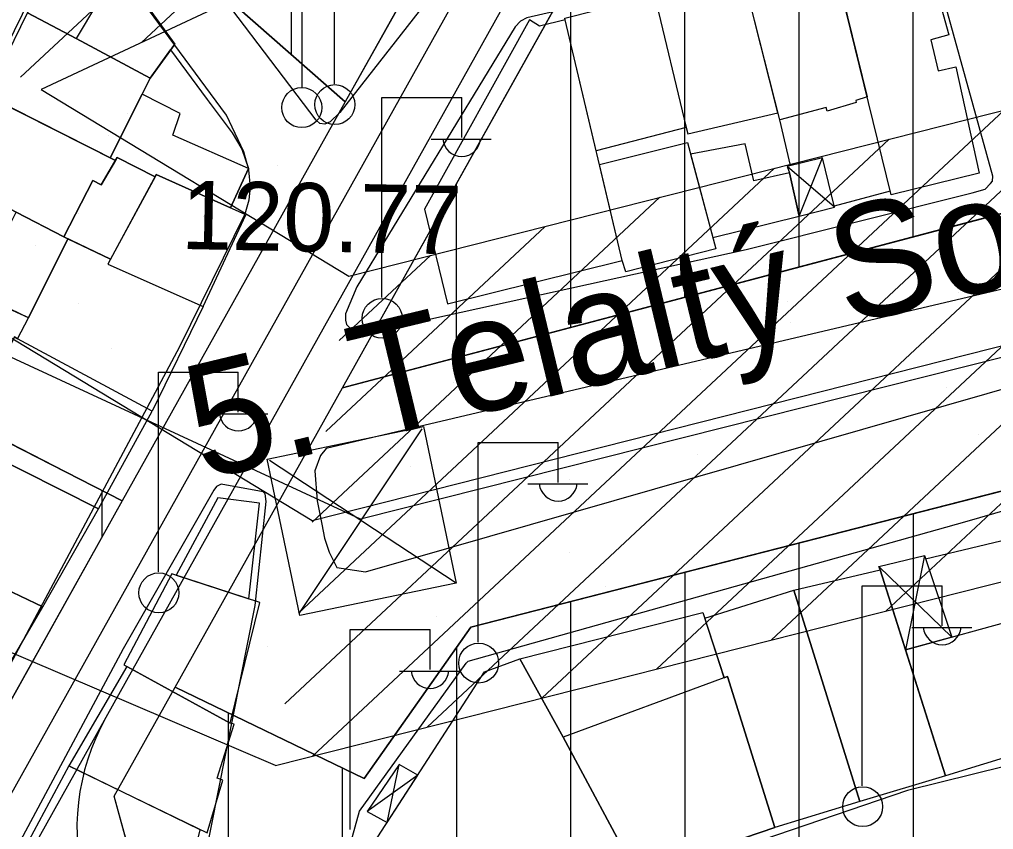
# Model space of a CAD drawing. Extents: x 417997 to 421451, y 4451742 to 4455216.
# Drawn here: x 419327.7 to 419413, y 4452532.5 to 4452603.5 of the extents above; entities that cross this region are included whole.
import ezdxf

# ---------------------------------------------------------------- set-up
doc = ezdxf.new("R2010")
doc.units = 0
for name, color, linetype in [('ADA', 7, 'Continuous'), ('ADAKENARI', 7, 'Continuous'), ('B_Mesken', 7, 'Continuous'), ('B_Sundurma', 7, 'Continuous'), ('B_Teras', 7, 'Continuous'), ('Default', 7, 'Continuous'), ('Hat_ENH', 7, 'Continuous'), ('KALDIRIM', 7, 'Continuous'), ('PL_AYA_PARK_DINLENME', 7, 'Continuous'), ('PL_KON_MEV_350', 7, 'Continuous'), ('S_Elektrik_Diregi', 7, 'Continuous'), ('S_Pilon', 7, 'Continuous'), ('S_Telefon_Diregi', 7, 'Continuous'), ('Sinir_Duvar_tek_tarafa_ait', 7, 'Continuous'), ('TA_ENH_154', 7, 'Continuous'), ('TA_ENH_KORUMA', 7, 'Continuous'), ('TA_ENH_TARAMA', 7, 'Continuous'), ('TR_ORTAYOGUNKONUT', 7, 'Continuous'), ('TR_PARKALANI', 7, 'Continuous'), ('Y_Cadde_Yol', 7, 'Continuous'), ('Y_Kot_Noktasi', 7, 'Continuous'), ('Yol_Sose', 7, 'Continuous')]:
    doc.layers.add(name, color=color, linetype=linetype)

# ---------------------------------------------------------------- blocks, each defined once
blk = doc.blocks.new('POINT_DISPLAY')
at = {"layer": 'Default'}
blk.add_line((0, 0), (0, 0), dxfattribs=at)

msp = doc.modelspace()

# ---------------------------------------------------------------- linework, layer by layer
at = {"layer": 'ADA'}
for p, q in [((419356.186, 4452596.266), (419335.23, 4452614.666)), ((419356.186, 4452596.266), (419335.23, 4452614.666)), ((419355.942, 4452571.224), (419440.239, 4452593.522)), ((419355.942, 4452571.224), (419440.239, 4452593.522)), ((419367.191, 4452550.252), (419515.874, 4452588.404)), ((419367.191, 4452550.252), (419515.874, 4452588.404)), ((419313.103, 4452573.362), (419336.659, 4452561.311)), ((419313.103, 4452573.362), (419336.659, 4452561.311)), ((419357.849, 4452536.976), (419367.191, 4452550.252)), ((419357.849, 4452536.976), (419367.191, 4452550.252)), ((419341.294, 4452545.002), (419357.849, 4452536.976)), ((419341.294, 4452545.002), (419357.849, 4452536.976))]:
    msp.add_line(p, q, dxfattribs=at)
at = {"layer": 'ADAKENARI'}
for p, q in [((419371.522, 4452623.719), (419356.186, 4452596.266)), ((419371.522, 4452623.719), (419356.186, 4452596.266)), ((419355.942, 4452571.224), (419381.611, 4452617.175)), ((419355.942, 4452571.224), (419381.611, 4452617.175)), ((419356.186, 4452596.266), (419336.659, 4452561.311)), ((419356.186, 4452596.266), (419336.659, 4452561.311)), ((419341.294, 4452545.002), (419355.942, 4452571.224)), ((419341.294, 4452545.002), (419355.942, 4452571.224)), ((419336.659, 4452561.311), (419301.406, 4452498.205)), ((419336.659, 4452561.311), (419301.406, 4452498.205)), ((419335.951, 4452535.438), (419341.294, 4452545.002)), ((419335.951, 4452535.438), (419341.294, 4452545.002)), ((419339.702, 4452521.651), (419335.951, 4452535.438)), ((419339.702, 4452521.651), (419335.951, 4452535.438))]:
    msp.add_line(p, q, dxfattribs=at)
at = {"layer": 'B_Mesken'}
for points in [[(419332.358, 4452612.053), (419334.239, 4452610.801), (419336.361, 4452608.092), (419341.247, 4452601.337), (419339.088, 4452598.336), (419332.608, 4452601.817), (419328.341, 4452604.063)], [(419404.011, 4452588.114), (419398.857, 4452609.089), (419406.531, 4452611.189), (419409.056, 4452602.16), (419407.472, 4452601.713), (419408.119, 4452598.998), (419409.68, 4452599.332), (419411.707, 4452590.033)], [(419401.899, 4452596.708), (419400.902, 4452596.394), (419400.947, 4452596.213), (419398.385, 4452595.452), (419398.318, 4452595.791), (419394.238, 4452594.695), (419391.131, 4452607.021), (419398.857, 4452609.089)], [(419386.061, 4452594.033), (419386.195, 4452593.467), (419394.079, 4452595.327), (419391.131, 4452607.021), (419391.019, 4452607.565), (419383.27, 4452605.609)], [(419375.452, 4452603.461), (419375.407, 4452603.62), (419383.27, 4452605.609), (419386.061, 4452594.033), (419378.172, 4452591.986)], [(419336.065, 4452591.147), (419324.804, 4452596.817), (419328.341, 4452604.063), (419332.608, 4452601.817), (419339.088, 4452598.336), (419335.608, 4452591.381)], [(419372.338, 4452603.452), (419363.12, 4452586.858), (419365.149, 4452578.589), (419380.452, 4452582.371), (419375.452, 4452603.461), (419373.214, 4452602.91)], [(419340.888, 4452600.839), (419344.083, 4452596.487), (419346.292, 4452593.567), (419347.117, 4452592.139), (419347.702, 4452590.428), (419346.13, 4452586.996), (419339.637, 4452589.913), (419339.526, 4452589.708), (419336.208, 4452591.386), (419336.065, 4452591.147), (419335.608, 4452591.381), (419338.396, 4452596.953), (419339.088, 4452598.336)], [(419321.665, 4452589.603), (419325.172, 4452596.632), (419336.065, 4452591.147), (419334.798, 4452589.018), (419334.076, 4452589.382), (419331.528, 4452584.44), (419327.352, 4452586.606)], [(419378.46, 4452590.772), (419386.164, 4452592.716), (419388.646, 4452583.405), (419380.761, 4452581.371), (419380.452, 4452582.371)], [(419388.384, 4452584.39), (419395.958, 4452586.273), (419395.084, 4452590.07), (419391.968, 4452589.353), (419391.229, 4452592.604), (419386.435, 4452591.701)], [(419335.636, 4452582.505), (419331.528, 4452584.44), (419334.076, 4452589.382), (419334.798, 4452589.018), (419336.208, 4452591.386), (419339.526, 4452589.708)], [(419322.177, 4452580.393), (419318.111, 4452582.33), (419321.665, 4452589.603), (419327.352, 4452586.606), (419331.528, 4452584.44), (419331.873, 4452584.278), (419328.43, 4452577.349), (419322.104, 4452580.243)], [(419335.384, 4452582.039), (419343.735, 4452578.35), (419347.491, 4452586.384), (419339.637, 4452589.913)], [(419327.478, 4452575.515), (419328.43, 4452577.349), (419331.873, 4452584.278), (419335.636, 4452582.505), (419335.384, 4452582.039), (419343.735, 4452578.35), (419339.272, 4452569.168)], [(419318.111, 4452582.33), (419313.831, 4452573.789), (419320.464, 4452569.895), (419319.464, 4452568.251), (419322.807, 4452566.583), (419327.213, 4452575.685), (419327.478, 4452575.515), (419328.43, 4452577.349)], [(419327.478, 4452575.515), (419327.213, 4452575.685), (419322.807, 4452566.583), (419324.658, 4452565.607), (419334.574, 4452560.629), (419339.272, 4452569.168)], [(419329.692, 4452552.023), (419334.574, 4452560.629), (419324.658, 4452565.607), (419319.601, 4452556.849)], [(419347.74, 4452552.729), (419348.676, 4452561.125), (419345.023, 4452561.591), (419341.369, 4452554.803)], [(419314.737, 4452548.305), (419324.314, 4452543.51), (419326.493, 4452547.046), (419326.809, 4452547.067), (419329.692, 4452552.023), (419319.28, 4452557.003)], [(419395.476, 4452553.503), (419403.05, 4452555.262), (419408.773, 4452537.22), (419401.265, 4452534.964)], [(419336.784, 4452546.943), (419346.098, 4452541.85), (419348.709, 4452552.414), (419340.99, 4452554.926)], [(419387.674, 4452551.046), (419395.476, 4452553.503), (419401.265, 4452534.964), (419393.826, 4452532.687), (419389.656, 4452545.925), (419389.379, 4452545.823)], [(419375.284, 4452540.613), (419371.476, 4452547.475), (419387.511, 4452551.542), (419389.379, 4452545.823), (419389.656, 4452545.925), (419393.826, 4452532.687), (419381.734, 4452528.583)], [(419405.273, 4452548.253), (419415.855, 4452551.175), (419419.14, 4452540.278), (419415.566, 4452538.958), (419415.432, 4452539.275), (419408.773, 4452537.22)], [(419381.734, 4452528.583), (419373.408, 4452515.536), (419355.954, 4452527.09), (419368.396, 4452546.322), (419371.476, 4452547.475), (419375.284, 4452540.613)], [(419337.057, 4452546.794), (419331.967, 4452538.091), (419344.08, 4452532.221), (419345.474, 4452536.847), (419344.955, 4452537.029), (419346.462, 4452541.746), (419346.098, 4452541.85)], [(419331.967, 4452538.091), (419327.155, 4452529.107), (419341.04, 4452522.331), (419343.491, 4452532.506)]]:
    msp.add_lwpolyline(points, close=True, dxfattribs=at)
at = {"layer": 'B_Sundurma'}
for p, q in [((419395.958, 4452586.273), (419397.998, 4452591.358)), ((419399.03, 4452587.058), (419394.88, 4452590.618)), ((419406.917, 4452556.521), (419405.273, 4452548.253)), ((419402.937, 4452555.557), (419409.327, 4452549.373)), ((419359.863, 4452533.132), (419360.9, 4452538.228)), ((419362.554, 4452537.292), (419358.118, 4452534.085))]:
    msp.add_line(p, q, dxfattribs=at)
for points in [[(419395.958, 4452586.273), (419399.03, 4452587.058), (419397.998, 4452591.358), (419394.88, 4452590.618), (419395.084, 4452590.07)], [(419403.05, 4452555.262), (419402.937, 4452555.557), (419406.917, 4452556.521), (419409.327, 4452549.373), (419405.273, 4452548.253)], [(419359.863, 4452533.132), (419362.554, 4452537.292), (419360.9, 4452538.228), (419358.118, 4452534.085)]]:
    msp.add_lwpolyline(points, close=True, dxfattribs=at)
at = {"layer": 'B_Teras'}
for points in [[(419332.608, 4452601.817), (419339.088, 4452598.336), (419341.247, 4452601.337), (419336.361, 4452608.092)], [(419346.13, 4452586.996), (419347.702, 4452590.428), (419341.084, 4452593.367), (419341.724, 4452595.265), (419338.396, 4452596.953), (419335.608, 4452591.381), (419336.065, 4452591.147), (419336.208, 4452591.386), (419339.526, 4452589.708), (419339.637, 4452589.913)], [(419328.43, 4452577.349), (419322.104, 4452580.243), (419323.061, 4452582.208), (419324.71, 4452581.366), (419327.352, 4452586.606), (419331.528, 4452584.44), (419331.873, 4452584.278)], [(419375.284, 4452540.613), (419381.734, 4452528.583), (419393.826, 4452532.687), (419389.656, 4452545.925)]]:
    msp.add_lwpolyline(points, close=True, dxfattribs=at)
at = {"layer": 'Hat_ENH'}
msp.add_lwpolyline([(419643.501, 4452631.847), (419357.517, 4452559.702), (419289.183, 4452591.36)], dxfattribs=at)
at = {"layer": 'KALDIRIM'}
for p, q in [((419375.109, 4452621.939), (419305.433, 4452497.212)), ((419375.109, 4452621.939), (419305.433, 4452497.212)), ((419378.052, 4452619.005), (419335.225, 4452542.341)), ((419378.052, 4452619.005), (419335.225, 4452542.341)), ((419335.225, 4452542.341), (419310.163, 4452497.477)), ((419335.225, 4452542.341), (419310.163, 4452497.477))]:
    msp.add_line(p, q, dxfattribs=at)
msp.add_arc((419352.686, 4452532.587), 20, 150.81122, 239.6276, dxfattribs=at)
msp.add_arc((419352.686, 4452532.587), 20, 150.81122, 239.6276, dxfattribs=at)
at = {"layer": 'PL_AYA_PARK_DINLENME'}
for points in [[(419356.186, 4452596.266), (419336.659, 4452561.311), (419313.103, 4452573.362), (419274.9, 4452499.971), (419257.467, 4452508.431), (419327.559, 4452644.431), (419335.23, 4452614.666)], [(419356.186, 4452596.266), (419336.659, 4452561.311), (419313.103, 4452573.362), (419274.9, 4452499.971), (419257.467, 4452508.431), (419327.559, 4452644.431), (419335.23, 4452614.666)], [(419355.942, 4452571.224), (419440.239, 4452593.522), (419446.801, 4452591.054), (419453.496, 4452588.974), (419460.301, 4452587.288), (419467.193, 4452586.002), (419474.148, 4452585.121), (419481.143, 4452584.648), (419488.153, 4452584.584), (419495.155, 4452584.93), (419502.125, 4452585.684), (419509.039, 4452586.843), (419515.874, 4452588.404), (419367.191, 4452550.252), (419357.849, 4452536.976), (419341.294, 4452545.002)], [(419355.942, 4452571.224), (419440.239, 4452593.522), (419446.801, 4452591.054), (419453.496, 4452588.974), (419460.301, 4452587.288), (419467.193, 4452586.002), (419474.148, 4452585.121), (419481.143, 4452584.648), (419488.153, 4452584.584), (419495.155, 4452584.93), (419502.125, 4452585.684), (419509.039, 4452586.843), (419515.874, 4452588.404), (419367.191, 4452550.252), (419357.849, 4452536.976), (419341.294, 4452545.002)]]:
    msp.add_lwpolyline(points, close=True, dxfattribs=at)
at = {"layer": 'PL_KON_MEV_350'}
for points in [[(419368.009, 4452637.891), (419371.522, 4452623.719), (419356.186, 4452596.266), (419335.23, 4452614.666), (419327.559, 4452644.431), (419321.464, 4452668.08)], [(419440.239, 4452593.522), (419355.942, 4452571.224), (419381.611, 4452617.175), (419394.878, 4452620.464), (419420.443, 4452603.882), (419422.807, 4452602.388), (419425.206, 4452600.949), (419427.637, 4452599.566), (419430.1, 4452598.24), (419432.593, 4452596.972), (419435.115, 4452595.763), (419437.664, 4452594.613)], [(419336.659, 4452561.311), (419301.406, 4452498.205), (419287.533, 4452493.841), (419274.9, 4452499.971), (419313.103, 4452573.362)]]:
    msp.add_lwpolyline(points, close=True, dxfattribs=at)
msp.add_lwpolyline([(419463.898, 4452481.029), (419461.577, 4452479.858), (419459.146, 4452478.933), (419456.633, 4452478.266), (419454.064, 4452477.864), (419451.467, 4452477.731), (419448.87, 4452477.868), (419428.334, 4452480.03), (419423.065, 4452480.727), (419417.841, 4452481.702), (419412.676, 4452482.954), (419407.584, 4452484.478), (419402.581, 4452486.271), (419397.68, 4452488.327), (419392.896, 4452490.641), (419388.241, 4452493.205), (419339.702, 4452521.651), (419335.951, 4452535.438), (419341.294, 4452545.002), (419357.849, 4452536.976), (419367.191, 4452550.252), (419515.874, 4452588.404)], dxfattribs=at)
at = {"layer": 'S_Elektrik_Diregi'}
for p, q in [((419355.234, 4452597.867), (419355.234, 4452615.367)), ((419359.385, 4452579.143), (419359.385, 4452596.643)), ((419359.385, 4452596.643), (419366.385, 4452596.643)), ((419366.385, 4452593.143), (419366.385, 4452596.643)), ((419363.725, 4452593.003), (419368.975, 4452593.003)), ((419339.819, 4452555.088), (419339.819, 4452572.588)), ((419339.819, 4452572.588), (419346.819, 4452572.588)), ((419346.819, 4452569.088), (419346.819, 4452572.588)), ((419344.159, 4452568.948), (419349.409, 4452568.948)), ((419367.834, 4452548.938), (419367.834, 4452566.438)), ((419367.834, 4452566.438), (419374.834, 4452566.438)), ((419374.834, 4452562.938), (419374.834, 4452566.438)), ((419372.174, 4452562.798), (419377.424, 4452562.798)), ((419401.472, 4452536.358), (419401.472, 4452553.858)), ((419401.472, 4452553.858), (419408.472, 4452553.858)), ((419408.472, 4452550.358), (419408.472, 4452553.858)), ((419356.61, 4452532.532), (419356.61, 4452550.032)), ((419356.61, 4452550.032), (419363.61, 4452550.032)), ((419363.61, 4452546.532), (419363.61, 4452550.032)), ((419405.812, 4452550.218), (419411.062, 4452550.218)), ((419360.95, 4452546.392), (419366.2, 4452546.392))]:
    msp.add_line(p, q, dxfattribs=at)
for centre in [(419355.27, 4452596.032), (419359.421, 4452577.307), (419339.855, 4452553.253), (419367.87, 4452547.103), (419401.508, 4452534.523)]:
    msp.add_circle(centre, 1.75, dxfattribs=at)
for centre in [(419366.386, 4452593.155), (419346.82, 4452569.101), (419374.835, 4452562.951), (419408.473, 4452550.371), (419363.61, 4452546.545)]:
    msp.add_arc(centre, 1.658, 184.83843, 355.14641, dxfattribs=at)
at = {"layer": 'S_Pilon'}
for p, q in [((419352.157, 4452551.438), (419362.914, 4452567.617)), ((419365.9, 4452554.117), (419349.55, 4452564.838))]:
    msp.add_line(p, q, dxfattribs=at)
msp.add_lwpolyline([(419352.193, 4452551.267), (419349.343, 4452564.974), (419363.05, 4452567.824), (419365.9, 4452554.117), (419352.193, 4452551.267)], dxfattribs=at)
at = {"layer": 'S_Telefon_Diregi'}
msp.add_line((419352.413, 4452597.524), (419352.413, 4452615.024), dxfattribs=at)
msp.add_circle((419352.378, 4452595.774), 1.754, dxfattribs=at)
at = {"layer": 'Sinir_Duvar_tek_tarafa_ait'}
for points in [[(419395.173, 4452590.688), (419394.238, 4452594.695)], [(419403.927, 4452588.455), (419399.01, 4452587.143)], [(419407.013, 4452556.237), (419420.931, 4452559.574)]]:
    msp.add_lwpolyline(points, dxfattribs=at)
at = {"layer": 'TA_ENH_154'}
msp.add_lwpolyline([(421244.229, 4452871.733), (420603.453, 4452866.932), (420104.111, 4452747.147), (419709.07, 4452649.72), (419353.297, 4452559.565), (419284.532, 4452601.288), (419287.681, 4452599.871), (419484.079, 4452691.722), (419833.947, 4454863.938), (419862.826, 4455014.236)], dxfattribs=at)
msp.add_lwpolyline([(421244.229, 4452871.733), (420603.453, 4452866.932), (420104.111, 4452747.147), (419709.07, 4452649.72), (419353.297, 4452559.565), (419284.532, 4452601.288), (419287.681, 4452599.871), (419484.079, 4452691.722), (419833.947, 4454863.938), (419862.826, 4455014.236)], dxfattribs=at)
at = {"layer": 'TA_ENH_KORUMA'}
for points in [[(419883.153, 4455014.021), (419853.647, 4454860.459), (419502.143, 4452678.088), (419329.549, 4452597.37), (419356.508, 4452581.013), (419704.218, 4452669.124), (420099.383, 4452766.582), (420601.013, 4452886.916), (421244.438, 4452891.737)], [(419883.153, 4455014.021), (419853.647, 4454860.459), (419502.143, 4452678.088), (419329.549, 4452597.37), (419356.508, 4452581.013), (419704.218, 4452669.124), (420099.383, 4452766.582), (420601.013, 4452886.916), (421244.438, 4452891.737)], [(419350.087, 4452538.117), (419219.44, 4452593.943), (419113.231, 4452667.121)], [(419350.087, 4452538.117), (419219.44, 4452593.943), (419113.231, 4452667.121)]]:
    msp.add_lwpolyline(points, dxfattribs=at)
at = {"layer": 'TA_ENH_TARAMA'}
for p, q in [((419338.331, 4452601.477), (419432.919, 4452689.876)), ((419338.331, 4452601.477), (419432.919, 4452689.876)), ((419327.741, 4452598.424), (419418.259, 4452683.021)), ((419327.741, 4452598.424), (419418.259, 4452683.021)), ((419350.087, 4452538.117), (419713.921, 4452630.315)), ((419350.087, 4452538.117), (419713.921, 4452630.315)), ((419403.542, 4452551.663), (419464.127, 4452608.284)), ((419403.542, 4452551.663), (419464.127, 4452608.284)), ((419393.494, 4452549.117), (419454.079, 4452605.738)), ((419393.494, 4452549.117), (419454.079, 4452605.738)), ((419383.446, 4452546.571), (419444.031, 4452603.192)), ((419383.446, 4452546.571), (419444.031, 4452603.192)), ((419373.398, 4452544.024), (419433.983, 4452600.645)), ((419373.398, 4452544.024), (419433.983, 4452600.645)), ((419363.351, 4452541.478), (419423.935, 4452598.099)), ((419363.351, 4452541.478), (419423.935, 4452598.099)), ((419353.303, 4452538.932), (419413.887, 4452595.553)), ((419353.303, 4452538.932), (419413.887, 4452595.553)), ((419350.897, 4452543.528), (419403.839, 4452593.007)), ((419350.897, 4452543.528), (419403.839, 4452593.007)), ((419352.088, 4452551.485), (419393.791, 4452590.461)), ((419352.088, 4452551.485), (419393.791, 4452590.461)), ((419353.279, 4452559.443), (419383.743, 4452587.914)), ((419353.279, 4452559.443), (419383.743, 4452587.914)), ((419354.47, 4452567.401), (419373.695, 4452585.368)), ((419354.47, 4452567.401), (419373.695, 4452585.368)), ((419355.662, 4452575.359), (419363.647, 4452582.822)), ((419355.662, 4452575.359), (419363.647, 4452582.822))]:
    msp.add_line(p, q, dxfattribs=at)
at = {"layer": 'TR_ORTAYOGUNKONUT'}
for p, q in [((419351.464, 4452600.412), (419351.464, 4452648.622)), ((419351.464, 4452600.412), (419351.464, 4452648.622)), ((419395.942, 4452581.805), (419395.942, 4452619.774)), ((419395.942, 4452581.805), (419395.942, 4452619.774)), ((419385.942, 4452579.159), (419385.942, 4452618.249)), ((419385.942, 4452579.159), (419385.942, 4452618.249)), ((419405.942, 4452584.45), (419405.942, 4452613.288)), ((419405.942, 4452584.45), (419405.942, 4452613.288)), ((419375.942, 4452576.514), (419375.942, 4452607.026)), ((419375.942, 4452576.514), (419375.942, 4452607.026)), ((419365.942, 4452573.869), (419365.942, 4452589.125)), ((419365.942, 4452573.869), (419365.942, 4452589.125)), ((419334.9, 4452558.162), (419334.9, 4452562.21)), ((419334.9, 4452558.162), (419334.9, 4452562.21)), ((419405.951, 4452485.064), (419405.951, 4452560.198)), ((419405.951, 4452485.064), (419405.951, 4452560.198)), ((419395.951, 4452489.163), (419395.951, 4452557.632)), ((419395.951, 4452489.163), (419395.951, 4452557.632)), ((419385.951, 4452494.547), (419385.951, 4452555.065)), ((419385.951, 4452494.547), (419385.951, 4452555.065)), ((419375.951, 4452500.407), (419375.951, 4452552.499)), ((419375.951, 4452500.407), (419375.951, 4452552.499)), ((419365.951, 4452506.268), (419365.951, 4452548.489)), ((419365.951, 4452506.268), (419365.951, 4452548.489)), ((419345.951, 4452517.989), (419345.951, 4452542.744)), ((419345.951, 4452517.989), (419345.951, 4452542.744)), ((419355.951, 4452512.128), (419355.951, 4452537.896)), ((419355.951, 4452512.128), (419355.951, 4452537.896))]:
    msp.add_line(p, q, dxfattribs=at)
at = {"layer": 'Yol_Sose'}
for points in [[(419297.477, 4452533.165), (419314.193, 4452524.78), (419314.762, 4452524.778), (419314.967, 4452524.822), (419315.058, 4452524.936), (419341.704, 4452574.847), (419347.429, 4452586.452), (419347.775, 4452587.679), (419347.892, 4452588.793), (419347.738, 4452590.318), (419347.311, 4452591.89), (419345.775, 4452595.103), (419333.024, 4452612.415), (419332.775, 4452612.711), (419332.548, 4452612.757), (419332.069, 4452612.486), (419311.112, 4452569.744), (419300.53, 4452548.237), (419294.732, 4452535.381), (419294.708, 4452535.085), (419294.844, 4452534.766), (419294.979, 4452534.425), (419295.433, 4452533.991)], [(419358.101, 4452576.023), (419391.291, 4452583.331), (419411.088, 4452588.317), (419412.227, 4452588.632), (419412.707, 4452589.131), (419412.867, 4452589.313), (419412.914, 4452589.768), (419407.065, 4452610.884), (419406.771, 4452611.226), (419406.293, 4452611.365), (419405.656, 4452611.344), (419372.101, 4452603.65), (419371.531, 4452603.333), (419371.074, 4452602.834), (419357.204, 4452580.077), (419356.195, 4452577.713), (419356.193, 4452577.144), (419356.283, 4452576.757), (419356.963, 4452576.117), (419357.555, 4452575.956)], [(419427.99, 4452583.225), (419354.524, 4452565.908), (419354.03, 4452565.276), (419353.523, 4452563.949), (419353.738, 4452561.326), (419354.126, 4452559.287), (419354.369, 4452558.053), (419354.773, 4452556.816), (419355.441, 4452555.467), (419357.948, 4452555.099), (419430.628, 4452575.96), (419431.12, 4452576.485), (419431.407, 4452577.495), (419431.279, 4452579.101), (419430.673, 4452580.93), (419429.944, 4452581.959), (419429.375, 4452582.932), (419428.368, 4452583.432)], [(419340.557, 4452513.092), (419348.303, 4452552.141), (419349.266, 4452561.254), (419349.177, 4452561.936), (419348.996, 4452562.118), (419345.315, 4452562.768), (419344.905, 4452562.565), (419344.676, 4452562.248), (419336.741, 4452548.364), (419321.986, 4452520.865), (419321.985, 4452520.637), (419322.302, 4452520.204), (419339.26, 4452512.801), (419339.783, 4452512.663), (419339.987, 4452512.662), (419340.283, 4452512.775), (419340.375, 4452512.865)]]:
    msp.add_lwpolyline(points, close=True, dxfattribs=at)
for points in [[(419364.548, 4452606.669), (419355.72, 4452595.331), (419354.851, 4452594.514), (419354.395, 4452594.333), (419353.963, 4452594.38), (419353.645, 4452594.677), (419342.284, 4452609.651)], [(419353.996, 4452521.646), (419357.426, 4452534.14), (419366.77, 4452547.09), (419366.953, 4452547.272), (419410.453, 4452559.486), (419454.819, 4452572.288), (419470.635, 4452575.603)], [(419497.624, 4452549.687), (419462.778, 4452555.128), (419462.232, 4452555.13), (419461.457, 4452554.814), (419454.81, 4452547.605), (419454.308, 4452547.129), (419453.624, 4452546.631), (419425.386, 4452540.883), (419405.434, 4452535.926), (419382.582, 4452528.135)]]:
    msp.add_lwpolyline(points, dxfattribs=at)

# ---------------------------------------------------------------- block references
at = {"layer": 'TR_PARKALANI', "xscale": 0.1, "yscale": 0.10000000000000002}
for p in [(419351.904, 4452597.857), (419351.904, 4452597.857), (419344.271, 4452596.124), (419344.271, 4452596.124), (419337.131, 4452595.252), (419337.131, 4452595.252), (419335.447, 4452593.337), (419335.447, 4452593.337), (419350.219, 4452590.732), (419350.219, 4452590.732), (419332.781, 4452586.482), (419332.781, 4452586.482), (419343.792, 4452586.272), (419343.792, 4452586.272), (419329.02, 4452583.668), (419329.02, 4452583.668), (419409.945, 4452579.543), (419409.945, 4452579.543), (419332.842, 4452578.565), (419332.842, 4452578.565), (419394.951, 4452578.782), (419394.951, 4452578.782), (419379.311, 4452576.462), (419379.311, 4452576.462), (419395.173, 4452576.939), (419395.173, 4452576.939), (419335.68, 4452574.688), (419335.68, 4452574.688), (419380.401, 4452574.334), (419380.401, 4452574.334), (419387.331, 4452572.813), (419387.331, 4452572.813), (419365.629, 4452571.729), (419365.629, 4452571.729), (419408.855, 4452571.253), (419408.855, 4452571.253), (419401.833, 4452567.959), (419401.833, 4452567.959), (419411.678, 4452567.134), (419411.678, 4452567.134), (419387.061, 4452565.354), (419387.061, 4452565.354), (419361.934, 4452564.295), (419361.934, 4452564.295), (419372.289, 4452562.749), (419372.289, 4452562.749), (419375.84, 4452563.171), (419375.84, 4452563.171), (419357.517, 4452560.145), (419357.517, 4452560.145), (419375.838, 4452556.766), (419375.838, 4452556.766), (419378.95, 4452553.77), (419378.95, 4452553.77), (419364.178, 4452551.165), (419364.178, 4452551.165), (419349.405, 4452548.56), (419349.405, 4452548.56), (419356.066, 4452539.58), (419356.066, 4452539.58), (419357.593, 4452539.675), (419357.593, 4452539.675)]:
    msp.add_blockref('POINT_DISPLAY', p, dxfattribs=at)

# ---------------------------------------------------------------- texts
at = {"layer": 'Y_Cadde_Yol'}
msp.add_text('5. Telaltý Sokak', height=10, rotation=13.55131, dxfattribs=at).set_placement((419343.67, 4452563.1))
at = {"layer": 'Y_Kot_Noktasi'}
msp.add_text('120.77 ', height=6, rotation=358.87031, dxfattribs=at).set_placement((419341.779, 4452583.387))

doc.saveas('drawing.dxf')
